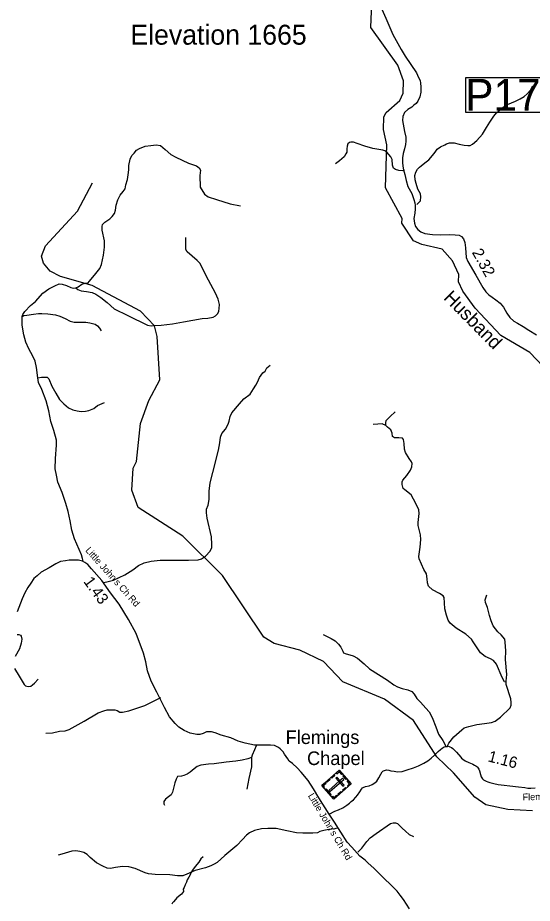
# Model space of a CAD drawing. Extents: x 1159738 to 1321356, y 736314 to 882035.
# Drawn here: x 1214073 to 1219753, y 784003 to 793776 of the extents above; entities that cross this region are included whole.
import ezdxf

# ---------------------------------------------------------------- set-up
doc = ezdxf.new("R2010")
doc.units = 0
for name, color, linetype in [('Exist Cultural Cemetery CELL', 7, 'Continuous'), ('Exist Cultural Cemetery Label', 7, 'Continuous'), ('Exist Geographical Mountain Summit Elevation Number Label', 7, 'Continuous'), ('Exist Hydrographic Creek Single Shore', 7, 'Continuous'), ('Exist Hydrographic Creek Single Shore Label', 7, 'Continuous'), ('Exist Hydrographic Misc Water Feature', 7, 'Continuous'), ('Exist Road Non-System Type 51', 7, 'Continuous'), ('Exist Road Secondary Mileage Hundredths English Label', 7, 'Continuous'), ('Exist Road Secondary Structure Pipe Number Label', 7, 'Continuous'), ('Exist Road Secondary Type 51 Attributed', 7, 'Continuous'), ('Exist Road Secondary Type 51 Label', 7, 'Continuous')]:
    doc.layers.add(name, color=color, linetype=linetype)

msp = doc.modelspace()

# ---------------------------------------------------------------- linework, layer by layer
at = {"layer": 'Exist Cultural Cemetery CELL'}
for points in [[(1217621.1, 785470.1), (1217752.6, 785320.7), (1217561.5, 785152.5), (1217430, 785301.9)], [(1217532.9, 785392.6), (1217565.4, 785421.2), (1217572.9, 785412.6), (1217540.4, 785384)], [(1217588.6, 785441.5), (1217596.1, 785433), (1217620.2, 785454.3), (1217647, 785423.8), (1217655.4, 785431.2), (1217621.1, 785470.1)], [(1217670, 785414.5), (1217704.3, 785375.6), (1217695.7, 785368.1), (1217661.5, 785407)], [(1217451.8, 785277.1), (1217460.5, 785284.7), (1217445.9, 785301.2), (1217476.3, 785327.9), (1217468.9, 785336.3), (1217429.9, 785302)], [(1217482.4, 785348.2), (1217514.9, 785376.8), (1217522.5, 785368.2), (1217490, 785339.6)], [(1217671.1, 785369), (1217658.8, 785383), (1217506.6, 785249), (1217518.9, 785235)], [(1217597, 785394.6), (1217582.9, 785382.2), (1217660.7, 785293.8), (1217674.8, 785306.2)], [(1217720.1, 785292), (1217712.6, 785300.5), (1217736.8, 785321.8), (1217710, 785352.2), (1217718.3, 785359.6), (1217752.6, 785320.6)], [(1217476.5, 785266.4), (1217532.6, 785202.7), (1217524, 785195.2), (1217468, 785258.9)], [(1217608.2, 785208.8), (1217640.7, 785237.4), (1217648.2, 785228.8), (1217615.7, 785200.2)], [(1217657.7, 785252.3), (1217690.2, 785280.9), (1217697.8, 785272.4), (1217665.2, 785243.7)], [(1217539.6, 785177.4), (1217548.2, 785184.9), (1217562.7, 785168.4), (1217593.1, 785195.1), (1217600.4, 785186.8), (1217561.5, 785152.5)]]:
    msp.add_lwpolyline(points, close=True, dxfattribs=at)
at = {"layer": 'Exist Hydrographic Creek Single Shore'}
msp.add_lwpolyline([(1219872.7, 789925.9), (1219727.7, 790079.9), (1219406.7, 790270.1), (1219123.7, 790571.2), (1218986.7, 790757.8), (1218939.7, 790860.5), (1218941.6, 790942.5), (1218870.7, 791094.9), (1218757.7, 791221.9), (1218533.7, 791272.4), (1218442.7, 791313.6), (1218314.7, 791509.8), (1218316.6, 791559), (1218133.6, 791897.5), (1218146.7, 792373.2), (1218109.6, 792541.4), (1218112.6, 792682.4), (1218139.6, 792731.1), (1218292.7, 792862.6), (1218328.6, 792944), (1218332.6, 793078.5), (1218270.6, 793253.7), (1217972.6, 793670), (1217982.3, 793938.2)], dxfattribs=at)
at = {"layer": 'Exist Hydrographic Misc Water Feature'}
for points in [[(1219756.8, 785024.1), (1219481.9, 785039.5), (1219241.8, 785090.3), (1219118.8, 785174.8), (1218884.7, 785442.1), (1218697.7, 785619.8), (1218441.7, 786018.9), (1218122.8, 786255), (1217660.8, 786448), (1217449.8, 786672.3), (1217186.7, 786795.7), (1216904.8, 786870.2), (1216790.8, 786941.5), (1216333.7, 787620.3), (1215894.7, 788055.9), (1215402.7, 788371), (1215333.7, 788562.7), (1215347.7, 788805.4), (1215383.7, 788880.1), (1215427.7, 789296.1), (1215518.7, 789550.4), (1215641.6, 789781), (1215612.6, 790257.5), (1215582.7, 790376.3), (1215428.7, 790536.9), (1214893.6, 790820.1), (1214546.7, 790919), (1214431.6, 790980.4), (1214358.6, 791067.2), (1214335.7, 791143.1), (1214380.7, 791257.1), (1214732.6, 791640.7), (1214899.7, 791952.5)], [(1216118.3, 784515.9), (1216095.5, 784492.5), (1216070.7, 784457.2), (1216031.3, 784410.2), (1216002.1, 784368.9), (1215985.3, 784337.4), (1215974.7, 784315.7), (1215960.1, 784292.1), (1215945.1, 784260.4), (1215934.6, 784234.7), (1215921.6, 784205), (1215910.9, 784177.3), (1215900.4, 784159.6), (1215902.1, 784131.2), (1215881.4, 784103.7), (1215827.8, 784061.5), (1215813.3, 784045.9), (1215792.7, 784020.4), (1215782.3, 784006.6), (1215773.9, 783992.9)]]:
    msp.add_lwpolyline(points, dxfattribs=at)
at = {"layer": 'Exist Road Non-System Type 51'}
for points in [[(1218479.8, 791714.3), (1218517.7, 791756), (1218522.2, 791800.5), (1218520.4, 791830.9), (1218490.6, 791882.7), (1218471, 791947), (1218460.3, 791988.1), (1218456.7, 792036.3), (1218467.4, 792070.2), (1218485.2, 792104.1), (1218506.6, 792125.5), (1218528.1, 792143.4), (1218565.5, 792175.5), (1218611.9, 792207.7), (1218651, 792254.8), (1218681.3, 792292.3), (1218702.7, 792324.4), (1218740.2, 792351.2), (1218786.6, 792372.6), (1218806.2, 792385.1), (1218840.1, 792395.8), (1218890.1, 792395.8), (1218947.2, 792381.5), (1219002.5, 792370.8), (1219039.9, 792365.5), (1219068.5, 792367.2), (1219093.5, 792379.7), (1219139.8, 792420.8), (1219204.1, 792490.4), (1219246.9, 792565.4), (1219284.4, 792624.3), (1219329, 792688.6), (1219358.8, 792725.1), (1219410.5, 792769.7), (1219460.5, 792810.8), (1219524.7, 792837.5), (1219569.3, 792855.4), (1219619.2, 792882.2), (1219663.8, 792905.4), (1219697.7, 792937.5), (1219733.4, 792976.8), (1219760.2, 793025)], [(1214294, 789802.4), (1214281.8, 789915), (1214265.5, 789986.5), (1214240.2, 790040.1), (1214195.5, 790123.4), (1214162.8, 790196.4), (1214139, 790276.8), (1214122.6, 790384), (1214123, 790480.1), (1214130.5, 790502.5), (1214149.8, 790535.2), (1214213.8, 790599.2), (1214268.9, 790645.4), (1214349.2, 790734.7), (1214416.2, 790783.9), (1214482.7, 790819), (1214531.8, 790838.3), (1214564.5, 790836.9), (1214610.7, 790820.5), (1214658.3, 790798.1), (1214688, 790792.2), (1214714.8, 790796.7), (1214740.1, 790807.1), (1214781.8, 790833.9), (1214816, 790845.8), (1214848.7, 790848.8), (1214860.6, 790865.1), (1214920.2, 790935.1), (1214978.2, 791008.1), (1214997.1, 791052), (1215019.4, 791154.7), (1215031.3, 791242.6), (1215031.3, 791315.5), (1215006, 791433.2), (1215006, 791470.4), (1215010.5, 791492.7), (1215035.8, 791521), (1215089.4, 791558.2), (1215115.9, 791581), (1215142.7, 791616.7), (1215151.6, 791652.4), (1215160.5, 791709), (1215176.9, 791767.1), (1215203.7, 791816.2), (1215236.4, 791857.9), (1215258.7, 791889.2), (1215264.7, 791932.4), (1215284, 791989), (1215292.9, 792042.6), (1215300.4, 792097.6), (1215300.4, 792145.3), (1215313.7, 792216), (1215333.1, 792254.7), (1215358.3, 792281.5), (1215382.2, 792314.2), (1215416.4, 792333.6), (1215480.4, 792360.4), (1215542.9, 792367.8), (1215602.4, 792372.3), (1215648.5, 792364.9), (1215700.6, 792320.2), (1215763.1, 792265.1), (1215819.6, 792238.3), (1215957.2, 792171.7), (1216046.4, 792140.4), (1216074.7, 792121), (1216089.6, 792094.2), (1216083.6, 792033.2), (1216088.1, 791906.6), (1216135.7, 791829.2), (1216174.4, 791797.9), (1216266.7, 791771.1), (1216416.9, 791720.5), (1216532.3, 791702)], [(1218343.6, 792089.8), (1218315.1, 792086), (1218279.1, 792089.8), (1218244.9, 792101.2), (1218222.2, 792116.3), (1218210.8, 792148.6), (1218205.1, 792213.2), (1218189.9, 792241.7), (1218148.2, 792291), (1218125.4, 792308.1), (1218104.5, 792313.8), (1217994.5, 792334.7), (1217903.4, 792359.4), (1217819.9, 792387.8), (1217780.1, 792403), (1217751.6, 792401.1), (1217734.6, 792399.2), (1217717.5, 792384), (1217709.9, 792357.5), (1217704.2, 792330.9), (1217704.2, 792292.9), (1217694.7, 792273.9), (1217675.8, 792241.7), (1217626.4, 792198), (1217579, 792163.8)], [(1214714.8, 790796.7), (1214737.7, 790778.4), (1214773.5, 790760.5), (1214833.2, 790754.5), (1214892.9, 790742.6), (1214934.7, 790725.8), (1214990.8, 790688.8), (1215060.1, 790632.6), (1215138.9, 790564.5), (1215288.1, 790490.5), (1215506.6, 790384.1), (1215544.8, 790375.7), (1215583, 790378.1), (1215655.9, 790382.9), (1215780.6, 790397.3), (1215903.5, 790418.8), (1216108.9, 790455.9), (1216172.2, 790461.8), (1216229.5, 790471.4), (1216257, 790486.9), (1216282, 790510.8), (1216294, 790537.1), (1216296.4, 790567), (1216298.8, 790612.4), (1216284.4, 790669.8), (1216254.6, 790736.7), (1216177, 790880), (1216120.8, 790994), (1216088.5, 791063.3), (1216052.7, 791096.7), (1215942.9, 791193.5), (1215927.3, 791219.8), (1215928.5, 791293.9), (1215929.7, 791351.2)], [(1214123, 790480.1), (1214140.2, 790488.8), (1214172.2, 790492.4), (1214245.7, 790503.1), (1214302.6, 790512.5), (1214339.4, 790513.7), (1214405.7, 790509), (1214489.9, 790495.9), (1214536.1, 790484.1), (1214596.6, 790458), (1214651.1, 790428.3), (1214696.2, 790417.6), (1214748.3, 790417.6), (1214824.2, 790416.5), (1214868, 790410.5), (1214926.1, 790392.7), (1214953.4, 790374.9), (1214974.7, 790350), (1214993.7, 790321.6)], [(1215024, 787542.2), (1215069.7, 787554), (1215128.7, 787570.2), (1215255.4, 787626.2), (1215342.4, 787683.8), (1215407.3, 787732.4), (1215469.2, 787759), (1215544.3, 787778.2), (1215646, 787788.5), (1215761, 787788.5), (1215958.5, 787788.5), (1216065.5, 787792.7), (1216102.3, 787804.5), (1216145.1, 787835.4), (1216196.6, 787890), (1216214.3, 787929.8), (1216215.8, 787960.8), (1216211.4, 788046.4), (1216162.7, 788252.9), (1216155.3, 788312.5), (1216155.3, 788350.9), (1216174.5, 788398.1), (1216184.8, 788458.6), (1216184.8, 788551.5), (1216198.1, 788644.4), (1216226.1, 788756.5), (1216289.4, 789003.4), (1216304.1, 789086), (1216312.8, 789148.9), (1216327.5, 789185.8), (1216365.8, 789234.4), (1216395.3, 789289), (1216408.6, 789322.9), (1216418.9, 789374.6), (1216438.1, 789417.3), (1216520.6, 789516.2), (1216570.4, 789570.1), (1216638.3, 789621.7), (1216675.1, 789680.7), (1216703.1, 789722), (1216720.8, 789754.5), (1216740, 789806.1), (1216759.1, 789831.2), (1216779.8, 789856.3), (1216803.3, 789876.9), (1216824, 789912.3), (1216859.3, 789940.3)], [(1214294, 789802.4), (1214334.1, 789808.4), (1214369.8, 789809.9), (1214399.6, 789808.4), (1214414.5, 789790.5), (1214450.2, 789711.6), (1214491.8, 789632.7), (1214535, 789564.2), (1214581.1, 789513.5), (1214634.7, 789471.9), (1214680.8, 789449.5), (1214728.4, 789436.1), (1214773.1, 789430.2), (1214820.7, 789434.6), (1214859.4, 789442.1), (1214914.4, 789462.9), (1214952.5, 789495.6), (1214979.3, 789509), (1215029.9, 789529.9)], [(1214795, 787778.5), (1214787.6, 787808.3), (1214777.1, 787850), (1214701.3, 788025.7), (1214671.5, 788119.5), (1214652.2, 788223.7), (1214629.8, 788328), (1214604.5, 788415.8), (1214563.1, 788535.8), (1214515.5, 788651.9), (1214499.1, 788726.4), (1214487.2, 788799.3), (1214491.7, 788912.5), (1214500.6, 789059), (1214499.1, 789114.1), (1214470.9, 789221.3), (1214438.1, 789319.6), (1214417.3, 789437.2), (1214387.7, 789549.3), (1214338.6, 789672.9), (1214302.9, 789748.8), (1214294, 789802.4)], [(1218135.1, 789277), (1218136.9, 789306), (1218141.1, 789331.4), (1218183.4, 789373.7), (1218238.5, 789426)], [(1219463.7, 786442.3), (1219448.1, 786447.9), (1219419.9, 786494.5), (1219357.8, 786640), (1219324, 786680.9), (1219290.1, 786702.1), (1219233.6, 786724.7), (1219182.8, 786767.1), (1219099.6, 786887.1), (1219081.2, 786916.8), (1219019.1, 786971.9), (1218911.9, 787039.7), (1218847, 787093.3), (1218826.2, 787126.7), (1218807.9, 787181.7), (1218788.1, 787253.8), (1218782.4, 787320.1), (1218781, 787378), (1218770, 787394.2), (1218727.6, 787421.1), (1218650, 787462), (1218609.1, 787503), (1218595, 787538.3), (1218592.1, 787583.5), (1218585.1, 787638.6), (1218556.9, 787688), (1218504.7, 787803.8), (1218500.4, 787828.4), (1218514.5, 787932.9), (1218523, 788019), (1218520.2, 788068.5), (1218494.8, 788171.6), (1218493.4, 788206.9), (1218504.7, 788304.3), (1218500.4, 788343.9), (1218466.6, 788415.9), (1218414.4, 788509.7), (1218345.3, 788564.8), (1218328.3, 788581.7), (1218317, 788625.5), (1218315.6, 788653.7), (1218325.5, 788672.1), (1218366.4, 788722.9), (1218408.8, 788782.2), (1218422.9, 788820.4), (1218425.7, 788855.7), (1218418.6, 788875.4), (1218394.7, 788912.2), (1218352.4, 788979), (1218342.5, 789014.4), (1218338.3, 789077.9), (1218329.8, 789121.7), (1218320, 789134.4), (1218280.4, 789138.6), (1218231, 789141.5), (1218211.3, 789155.6), (1218205.6, 789190.9), (1218190.1, 789226.2), (1218154.8, 789257.3), (1218135.1, 789277), (1218094.2, 789294), (1218047.6, 789289.7), (1217995.4, 789285.5)], [(1218815, 785733.4), (1218830.5, 785770.1), (1218885.6, 785839.3), (1218974.5, 785918.4), (1219002.7, 785938.2), (1219053.5, 785955.1), (1219142.4, 785977.7), (1219225.7, 785987.6), (1219301.9, 785997.5), (1219342.8, 786014.4), (1219403.5, 786055.4), (1219507.2, 786159.3), (1219519.9, 786190.4), (1219521.3, 786220.1), (1219517.1, 786258.2), (1219464.9, 786416.4), (1219463.7, 786442.3), (1219463.5, 786455.9), (1219472, 786529.3), (1219456.3, 786694.8), (1219460.6, 786789.4), (1219454.9, 786885.4), (1219449.3, 786917.9), (1219408.3, 786967.3), (1219371.6, 786997), (1219322.3, 787063.4), (1219298.3, 787118.4), (1219281.3, 787179.2), (1219260.4, 787267.5), (1219235, 787321.2), (1219232.2, 787350.8), (1219239.3, 787373.4), (1219250.6, 787407.3)], [(1214067.9, 786968), (1214085.7, 786968), (1214104.7, 786963.5), (1214111.4, 786950.1), (1214117, 786916.6), (1214110.3, 786873), (1214091.3, 786810.5), (1214044.4, 786726.7)], [(1217444.2, 786969.1), (1217533.1, 786925.3), (1217576.8, 786899.9), (1217612.1, 786861.8), (1217640.3, 786827.9), (1217661.5, 786784.1), (1217668.6, 786767.1), (1217686.9, 786758.7), (1217777.2, 786734.7), (1217822.4, 786709.2), (1217897.2, 786645.7), (1217957.9, 786589.2), (1218154, 786464.9), (1218223.2, 786412.7), (1218265.5, 786390.1), (1218317.7, 786373.1), (1218380.6, 786356.8), (1218421.6, 786338.5), (1218449.8, 786311.6), (1218479.4, 786262.2), (1218517.5, 786221.3), (1218579.6, 786156.3), (1218614.9, 786115.3), (1218648.8, 786054.6), (1218686.9, 785950.1), (1218719, 785869), (1218767, 785798.4), (1218791, 785753.2), (1218793.8, 785734.8)], [(1214036.6, 786593.8), (1214088, 786509), (1214143.8, 786418.5), (1214160.3, 786403.3), (1214173.7, 786397.7), (1214194.9, 786394.4), (1214216.1, 786397.7), (1214235, 786412.2), (1214258.5, 786432.3), (1214298.7, 786477)], [(1214383.5, 785880), (1214455.4, 785884.3), (1214534.5, 785902.6), (1214595.1, 785906.9), (1214641.7, 785919.6), (1214805.4, 786014.2), (1214962.1, 786104.6), (1215022, 786126.8), (1215060.1, 786138.1), (1215105.3, 786139.5), (1215146.2, 786139.5), (1215170.2, 786129.6), (1215198.4, 786112.7), (1215229.5, 786111.3), (1215300, 786126.8), (1215475, 786186.1), (1215652.8, 786273.7)], [(1216706.5, 785740.3), (1216688.3, 785696), (1216662.3, 785638.8), (1216654.5, 785611.5)], [(1216654.5, 785611.5), (1216614.5, 785596.3), (1216549.4, 785580.6), (1216480.5, 785571.5), (1216375.2, 785559.8), (1216241.3, 785540.3), (1216178.9, 785536.4), (1216094.4, 785528.6), (1216054.1, 785513), (1216020.3, 785488.3), (1215977.4, 785450.5), (1215942.3, 785428.4), (1215907.2, 785412.8), (1215879.9, 785405), (1215838.3, 785401.1), (1215831.1, 785394.6), (1215822, 785373.8), (1215806.4, 785330.9), (1215781.7, 785229.4), (1215767.4, 785198.2), (1215736.2, 785176.1), (1215702.4, 785152.6), (1215686.8, 785127.9), (1215686.8, 785100.6), (1215692, 785085)], [(1216654.5, 785611.5), (1216653.2, 785508.7), (1216624.6, 785378.6), (1216603.8, 785261.5)], [(1217611.5, 784833.8), (1217573.8, 784826), (1217507.4, 784815.6), (1217450.2, 784807.8), (1217406, 784793.5), (1217381.3, 784781.8), (1217330.6, 784776.6), (1217218.8, 784777.9), (1217151.2, 784781.8), (1217044.6, 784803.9), (1216926.3, 784827.3), (1216835.3, 784828.6), (1216763.8, 784824.7), (1216685.8, 784806.5), (1216632.5, 784780.5), (1216600, 784754.5), (1216554.5, 784706.3), (1216492.6, 784640.1), (1216425, 784586.8), (1216357.4, 784529.5), (1216273.4, 784454.4), (1216239.6, 784433.6), (1216205.8, 784417.9), (1216144.7, 784395.8), (1216031.6, 784363.3), (1215940.6, 784324.3), (1215896.4, 784306), (1215837.9, 784306), (1215750.8, 784315.2), (1215590.9, 784321.7), (1215514.8, 784329.5), (1215481, 784339.9), (1215369.2, 784385.5), (1215300.3, 784405), (1215228.8, 784408.9), (1215153.4, 784397.2), (1215098.8, 784386.8), (1215059.8, 784392), (1215011.7, 784412.8), (1214941.5, 784450.5), (1214873.9, 784507.7), (1214840.8, 784541.4), (1214804.4, 784562.2), (1214757.6, 784573.9), (1214713.4, 784583), (1214671.8, 784576.5), (1214561.3, 784546.6), (1214521, 784534.8)], [(1217827.7, 784565.9), (1217870.6, 784611.4), (1217925.2, 784685.6), (1217962.9, 784724.6), (1218029.2, 784771.5), (1218189.1, 784882), (1218216.4, 784892.5), (1218242.4, 784892.5), (1218265.8, 784883.3), (1218316.5, 784832.6), (1218354.2, 784798.8), (1218395.8, 784762.4), (1218441.3, 784741.5)]]:
    msp.add_lwpolyline(points, dxfattribs=at)
at = {"layer": 'Exist Road Secondary Structure Pipe Number Label'}
msp.add_lwpolyline([(1219019.5, 793114.7), (1220285.6, 793114.7), (1220285.6, 792730.8), (1219019.5, 792730.8)], close=True, dxfattribs=at)
at = {"layer": 'Exist Road Secondary Type 51 Attributed'}
for points in [[(1218094, 793869.1), (1218136.9, 793772.7), (1218213.6, 793592.4), (1218306.4, 793426.4), (1218351, 793351.4), (1218473.8, 793167), (1218497, 793115.2), (1218514.8, 793083.1), (1218518.4, 793054.5), (1218522, 793013.5), (1218522, 792956.4), (1218513, 792902.8), (1218488.1, 792854.6), (1218470.2, 792831.4), (1218447, 792810), (1218423.8, 792788.5), (1218377.5, 792763.5), (1218343.6, 792731.4), (1218325.7, 792686.8), (1218322.1, 792640.3), (1218343.6, 792519.8), (1218357.9, 792457.3), (1218357.9, 792414.5), (1218352.5, 792377), (1218343.6, 792330.5), (1218329.3, 792277), (1218318.6, 792230.6), (1218320.4, 792177), (1218325.8, 792136.5), (1218332.3, 792098), (1218345.3, 792047.7), (1218361.4, 791979.9), (1218381, 791912), (1218423.8, 791835.3), (1218444.2, 791770.3), (1218457.6, 791733.7), (1218461.1, 791703.4), (1218461.1, 791665.9), (1218455.8, 791617.7), (1218446.9, 791558.8), (1218454, 791510.6), (1218464.7, 791473.1), (1218487.9, 791437.4), (1218523.6, 791412.4), (1218568.2, 791396.3), (1218650.3, 791385.6), (1218735.9, 791380.2), (1218841.2, 791383.8), (1218901.8, 791380.2), (1218944.6, 791374.9), (1218973.2, 791360.6), (1218994.6, 791335.6), (1219008.9, 791296.3), (1219014.2, 791237.4)], [(1219014.2, 791237.4), (1219022.5, 791130.8), (1219040.4, 791084.4), (1219129.8, 790933.2), (1219206.5, 790797.5), (1219240.4, 790751.1), (1219272.6, 790719), (1219311.8, 790690.4), (1219351.1, 790663.6), (1219397.4, 790626.1), (1219436.7, 790581.5), (1219472.4, 790515.5), (1219504.5, 790467.2), (1219548, 790427.2), (1219590.8, 790405.8), (1219651.4, 790367.3), (1219716.7, 790327.5), (1219801.3, 790277.5)], [(1217512.6, 784986), (1217395.3, 785166.2), (1217337.1, 785266.4), (1217278.8, 785359.3), (1217202.3, 785448.6), (1217158.7, 785497.8), (1217107.7, 785545.1), (1217069.5, 785572), (1217053.9, 785596.2), (1217019.2, 785649.5), (1217004, 785672.6), (1216988, 785690.1), (1216970.1, 785707.9), (1216952.4, 785722.1), (1216938.6, 785730.5), (1216920.9, 785737.5), (1216905.6, 785742.8), (1216863.8, 785749.1), (1216688.2, 785746.7), (1216581.9, 785768.3), (1216506.9, 785793.3), (1216424.9, 785827.3), (1216317.8, 785859.4), (1216253.6, 785884.4), (1216210.8, 785895.1), (1216192.9, 785895.1), (1216157.2, 785893.3), (1216119.8, 785875.5), (1216082.3, 785864.8), (1216048.4, 785864.8), (1215977, 785880.8), (1215911, 785909.4), (1215850.4, 785946.9), (1215811.1, 785987.9), (1215748.7, 786059.4), (1215691.6, 786162.9), (1215608.3, 786331.2), (1215545.9, 786452.6), (1215506.6, 786566.9), (1215487, 786668.6), (1215462, 786761.5), (1215380.1, 786980.1), (1215294.5, 787135.4), (1215192.8, 787305.1), (1215098.2, 787430), (1214999.8, 787565.5), (1214887.4, 787694), (1214846.4, 787740.4), (1214814.3, 787765.4), (1214789.3, 787779.7), (1214744, 787788.3), (1214686.9, 787790.1), (1214640.5, 787788.3), (1214599.5, 787783), (1214544.2, 787774), (1214494.2, 787750.8), (1214421.1, 787704.4), (1214331.9, 787658), (1214289.1, 787616.9), (1214249.8, 787586.6), (1214215.9, 787536.6), (1214183.8, 787488.4), (1214151.7, 787429.5), (1214121.4, 787361.6), (1214083.9, 787268.8), (1214067.8, 787220.6)], [(1217512.6, 784986), (1217572.9, 785017.6), (1217613.6, 785033.1), (1217661.6, 785056.5), (1217706.1, 785084.4), (1217733.9, 785108.3), (1217755, 785126.3), (1217778.2, 785143.6), (1217805.7, 785173.4), (1217823.2, 785194.5), (1217848, 785234.5), (1217866.4, 785263.2), (1217879, 785277.5), (1217887.8, 785281.1), (1217912.4, 785290), (1217950.8, 785300.2), (1217986.1, 785313.6), (1218014.9, 785331.6), (1218035.4, 785352.1), (1218059.3, 785386), (1218081.3, 785429.6), (1218095.6, 785451.7), (1218103.2, 785460.1), (1218110.2, 785465.1), (1218120.9, 785469.4), (1218132.3, 785472.4), (1218145, 785474.2), (1218168.4, 785470.3), (1218191.6, 785464.9), (1218227.5, 785459.6), (1218263.5, 785454.9), (1218317.1, 785458.5), (1218370.3, 785476.7), (1218441, 785498.7), (1218497, 785521), (1218555, 785548.3), (1218598.4, 785574.2), (1218636.4, 785603.8), (1218675, 785638.6), (1218714.8, 785678.4), (1218738.7, 785699.5), (1218758, 785714.1), (1218767.8, 785720.7), (1218782.1, 785728.2), (1218800.3, 785733.2), (1218816.9, 785734.8), (1218828.7, 785735), (1218842.3, 785731), (1218859.9, 785723.4), (1218877.4, 785712), (1218918.3, 785671.8), (1218962.9, 785617.2), (1218972.9, 785605.8), (1218985.6, 785593.6), (1219011.6, 785576.2), (1219050.9, 785556.6), (1219087.7, 785541.3), (1219096.3, 785537.8), (1219116.1, 785528.3), (1219129.1, 785519.7), (1219139.3, 785511.7), (1219148, 785504.2), (1219156.8, 785494.2), (1219164.1, 785482.8), (1219170.9, 785465.5), (1219180.7, 785425.5), (1219189.3, 785397.1), (1219204.6, 785374.8), (1219209.1, 785369.4), (1219213.7, 785366.6), (1219221.4, 785362.3), (1219243.5, 785351.3), (1219263.7, 785342.8), (1219283.7, 785336.4), (1219329.4, 785324.6), (1219375.3, 785314.3), (1219442.2, 785305.9), (1219505.6, 785300), (1219600.9, 785287), (1219669.1, 785280), (1219702.1, 785274.1), (1219736.2, 785274.1), (1219784.9, 785277.5)], [(1218398.2, 783942.9), (1218332.4, 784044.1), (1218295.5, 784092.5), (1218259.7, 784134.7), (1218191.2, 784207.4), (1218119.6, 784276.4), (1218005.2, 784389.1), (1217942.8, 784446.8), (1217908.9, 784478.9), (1217850, 784523.6), (1217760.8, 784623.5), (1217710.9, 784678.9), (1217569, 784899.6), (1217512.6, 784986)]]:
    msp.add_lwpolyline(points, dxfattribs=at)

# ---------------------------------------------------------------- texts
at = {"layer": 'Exist Cultural Cemetery Label'}
for s, p in [('Flemings ', (1217030.6, 785760.5)), ('Chapel', (1217267, 785528.5))]:
    msp.add_text(s, height=150, dxfattribs=at).set_placement(p)
at = {"layer": 'Exist Geographical Mountain Summit Elevation Number Label'}
msp.add_text('Elevation 1665', height=220, dxfattribs=at).set_placement((1215316.2, 793478.8))
at = {"layer": 'Exist Hydrographic Creek Single Shore Label'}
msp.add_text('Husband', height=150, rotation=314.62149, dxfattribs=at).set_placement((1218764.3, 790676.1))
at = {"layer": 'Exist Road Secondary Mileage Hundredths English Label'}
for s, rotation, p in [('2.32', 299.15119, (1219083.5, 791186.8)), ('1.43', 306.00587, (1214793.3, 787553.2)), ('1.16', 345.456, (1219256.1, 785570.4))]:
    msp.add_text(s, height=125, rotation=rotation, dxfattribs=at).set_placement(p)
at = {"layer": 'Exist Road Secondary Structure Pipe Number Label'}
msp.add_text('P171', height=350, dxfattribs=at).set_placement((1219012.4, 792750.6))
at = {"layer": 'Exist Road Secondary Type 51 Label'}
for s, rotation, p in [("Little John's Ch Rd", 311.73573, (1214814.4, 787894)), ("Little John's Ch Rd", 300.90045, (1217273.7, 785189.6)), ('Fleming Chapel Rd', 0.98268, (1219646.7, 785138.8))]:
    msp.add_text(s, height=75, rotation=rotation, dxfattribs=at).set_placement(p)

doc.saveas('drawing.dxf')
